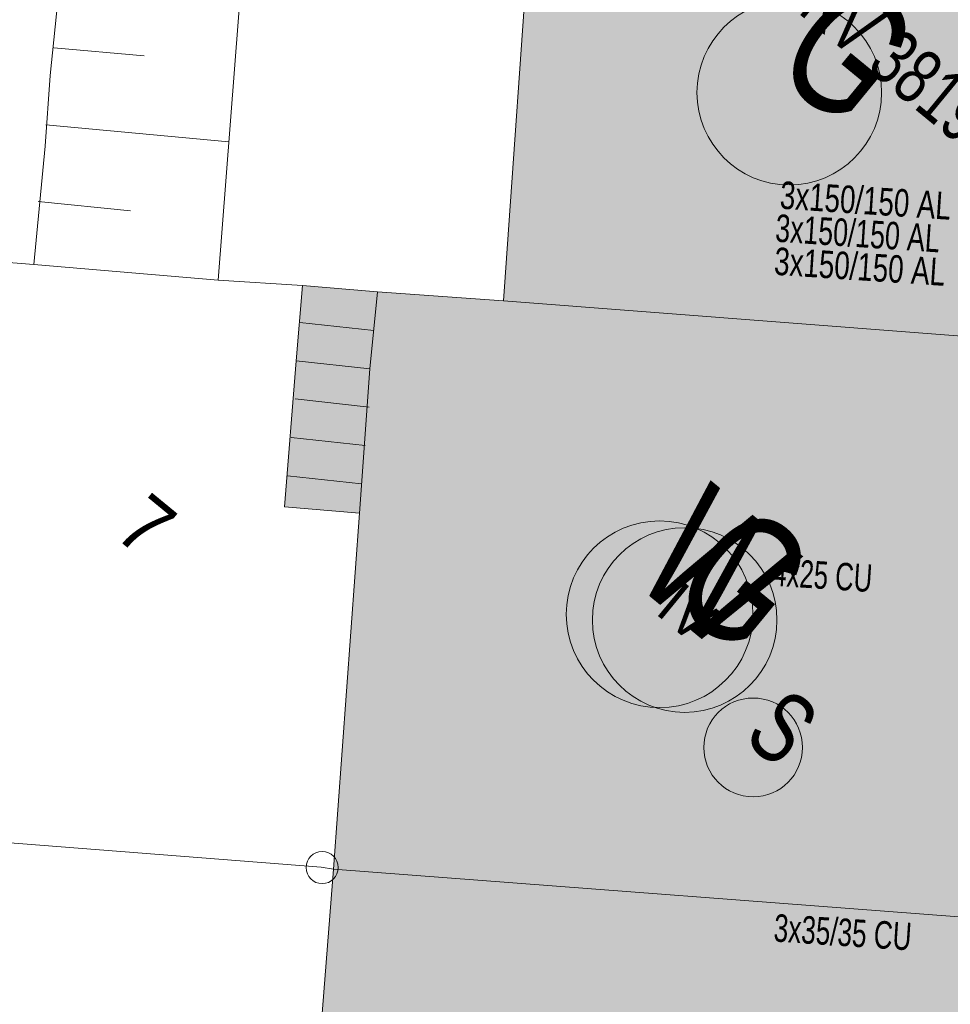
# Model space of a CAD drawing. Header units: metres. Extents: x -740 to 758, y -633 to 854.
# Tile 293 of 656: x -71 to -53, y -416 to -397. Entities that reach past the tile are written whole.
import ezdxf

# ---------------------------------------------------------------- set-up
doc = ezdxf.new("R2010")
doc.units = ezdxf.units.M
doc.header["$MEASUREMENT"] = 0
for name, color, linetype in [('Gas.LOVION', 7, 'Continuous'), ('Grundkarte.LOVION', 7, 'Continuous'), ('Grundkarte_Text.LOVION', 7, 'Continuous'), ('Strom.LOVION', 7, 'Continuous'), ('Wasser.LOVION', 7, 'Continuous')]:
    doc.layers.add(name, color=color, linetype=linetype)
doc.styles.add('ERSTELLTER_STIL_1', font='arial.ttf')

msp = doc.modelspace()

# ---------------------------------------------------------------- hatches: boundary and pattern name
at = {"layer": 'Grundkarte.LOVION', "linetype": 'Continuous', "lineweight": 18}
for color, points in [(9, [(-61.836, -382.561), (-62.136, -387.053), (-60.676, -387.176), (-61.754, -402.444), (-50.765, -403.291), (-49.366, -383.44)]), (254, [(-64.345, -403.761), (-64.195, -402.269), (-65.655, -402.145), (-65.778, -403.606)]), (9, [(-64.195, -402.269), (-64.345, -403.761), (-64.544, -406.559), (-65.051, -413.465), (-51.472, -414.502), (-50.765, -403.291), (-61.754, -402.444)]), (254, [(-64.544, -406.559), (-64.345, -403.761), (-65.778, -403.606), (-66.004, -406.436)]), (9, [(-52.338, -424.991), (-52.189, -425.006), (-51.453, -424.372), (-51.39, -422.593), (-51.843, -421.898), (-52.05, -421.889), (-51.893, -418.356), (-51.712, -418.398), (-51.472, -414.502), (-65.051, -413.465), (-65.379, -417.665), (-64.153, -417.811), (-64.339, -421.051), (-65.117, -420.95), (-65.959, -421.712), (-66.056, -424.647), (-52.387, -425.705)])]:
    msp.add_hatch(color=color, dxfattribs=at).paths.add_polyline_path(points)

# ---------------------------------------------------------------- linework, layer by layer
at = {"layer": 'Gas.LOVION', "color": 5, "linetype": 'Continuous', "lineweight": 18}
for centre, radius in [((-56.207, -398.402), 1.792), ((-58.237, -408.633), 1.791)]:
    msp.add_circle(centre, radius, dxfattribs=at)
at = {"layer": 'Grundkarte.LOVION', "color": 7, "linetype": 'Continuous', "lineweight": 13}
msp.add_lwpolyline([(-70.867, -401.739), (-67.291, -402.039), (-64.534, -366.451), (-67.908, -366.101), (-68.266, -369.091), (-68.64, -372.822), (-68.728, -374.043), (-68.851, -375.503), (-68.916, -376.958), (-69.203, -380.976), (-69.426, -384.13), (-69.607, -386.513), (-69.906, -390.414), (-70.381, -396.43), (-70.546, -398.072), (-70.649, -399.442)], close=True, dxfattribs=at)
at = {"layer": 'Grundkarte.LOVION', "color": 8, "linetype": 'Continuous', "lineweight": 18}
for points in [[(-72.761, -381.767), (-61.836, -382.561), (-49.366, -383.44), (-45.615, -383.723), (-47.04, -403.606), (-50.765, -403.291), (-61.754, -402.444), (-64.195, -402.269), (-65.655, -402.145), (-67.291, -402.039), (-70.867, -401.739), (-74.203, -401.474), (-73.978, -398.644)], [(-61.836, -382.561), (-49.366, -383.44), (-50.765, -403.291), (-61.754, -402.444), (-60.676, -387.176), (-62.136, -387.053)], [(-81.323, -400.899), (-79.831, -401.049), (-74.203, -401.474), (-70.867, -401.739), (-67.291, -402.039), (-65.655, -402.145), (-64.195, -402.269), (-61.754, -402.444), (-50.765, -403.291), (-47.04, -403.606), (-47.837, -414.797), (-51.472, -414.502), (-65.051, -413.465), (-65.291, -413.43), (-82.089, -412.116)], [(-64.195, -402.269), (-61.754, -402.444), (-50.765, -403.291), (-51.472, -414.502), (-65.051, -413.465), (-64.544, -406.559), (-64.345, -403.761)], [(-82.089, -412.116), (-65.291, -413.43), (-65.051, -413.465), (-51.472, -414.502), (-47.837, -414.797), (-48.603, -426.014), (-52.387, -425.705), (-66.056, -424.647), (-68.854, -424.448), (-82.88, -423.366)], [(-52.338, -424.991), (-52.387, -425.705), (-66.056, -424.647), (-65.959, -421.712), (-65.117, -420.95), (-64.339, -421.051), (-64.153, -417.811), (-65.379, -417.665), (-65.051, -413.465), (-51.472, -414.502), (-51.712, -418.398), (-51.893, -418.356), (-52.05, -421.889), (-51.843, -421.898), (-51.39, -422.593), (-51.453, -424.372), (-52.189, -425.006)]]:
    msp.add_lwpolyline(points, close=True, dxfattribs=at)
at = {"layer": 'Grundkarte.LOVION', "color": 7, "linetype": 'Continuous', "lineweight": 13}
for points in [[(-70.48, -397.534), (-68.722, -397.687)], [(-70.63, -399.026), (-67.08, -399.359)], [(-70.78, -400.518), (-68.989, -400.698)]]:
    msp.add_lwpolyline(points, dxfattribs=at)
at = {"layer": 'Grundkarte.LOVION', "color": 251, "linetype": 'Continuous', "lineweight": 13}
for points in [[(-64.345, -403.761), (-65.778, -403.606), (-65.655, -402.145), (-64.195, -402.269)], [(-64.544, -406.559), (-66.004, -406.436), (-65.778, -403.606), (-64.345, -403.761)]]:
    msp.add_lwpolyline(points, close=True, dxfattribs=at)
for points in [[(-65.704, -402.86), (-64.27, -403.015)], [(-65.795, -404.346), (-64.361, -404.502)], [(-65.87, -405.092), (-64.436, -405.248)], [(-65.944, -405.839), (-64.51, -405.994)]]:
    msp.add_lwpolyline(points, dxfattribs=at)
at = {"layer": 'Grundkarte.LOVION', "color": 8, "linetype": 'Continuous', "lineweight": 18}
msp.add_lwpolyline([(-65.778, -403.606), (-64.345, -403.761)], dxfattribs=at)
at = {"layer": 'Grundkarte.LOVION', "color": 9, "linetype": 'Continuous', "lineweight": 18}
msp.add_circle((-65.272, -413.435), 0.311, dxfattribs=at)
at = {"layer": 'Strom.LOVION', "color": 1, "linetype": 'Continuous', "lineweight": 18}
msp.add_circle((-56.908, -411.104), 0.958, dxfattribs=at)
at = {"layer": 'Wasser.LOVION', "color": 94, "linetype": 'Continuous', "lineweight": 18}
msp.add_circle((-58.723, -408.522), 1.811, dxfattribs=at)

# ---------------------------------------------------------------- texts
at = {"layer": 'Gas.LOVION', "color": 5, "linetype": 'Continuous', "lineweight": 18, "attachment_point": 7, "style": 'ERSTELLTER_STIL_1'}
for insert, char_height, rotation in [((-56.62, -397.972), 2.48981, 320.5841), ((-58.649, -408.204), 2.48983, 320.5838)]:
    msp.add_mtext('{\\A1;\\W0.71562x;G}', dxfattribs=dict(at, insert=insert, char_height=char_height, rotation=rotation))
at = {"layer": 'Grundkarte_Text.LOVION', "color": 7, "linetype": 'Continuous', "lineweight": 13, "attachment_point": 7, "style": 'ERSTELLTER_STIL_1'}
for s, insert, char_height, rotation in [('{\\A1;\\W0.89443x;7}', (-69.342, -406.988), 1.12432, 320.5853), ('{\\A1;\\W0.89444x;IV}', (-58.829, -408.496), 0.83076, 320.5859)]:
    msp.add_mtext(s, dxfattribs=dict(at, insert=insert, char_height=char_height, rotation=rotation))
at = {"layer": 'Strom.LOVION', "color": 7, "linetype": 'Continuous', "lineweight": 13, "insert": (-56.071, -396.854), "char_height": 1.06709, "attachment_point": 7, "rotation": 320.584, "style": 'ERSTELLTER_STIL_1'}
msp.add_mtext('{\\A1;\\W0.71558x;KV 38194}', dxfattribs=at)
at = {"layer": 'Strom.LOVION', "color": 150, "linetype": 'Continuous', "lineweight": 18, "attachment_point": 7, "style": 'ERSTELLTER_STIL_1'}
for s, insert, char_height, rotation in [('{\\A1;\\W0.72199x;3x150/150 AL}', (-56.402, -400.66), 0.53358, 356.2445), ('{\\A1;\\W0.72206x;3x150/150 AL}', (-56.513, -401.942), 0.53352, 356.2441)]:
    msp.add_mtext(s, dxfattribs=dict(at, insert=insert, char_height=char_height, rotation=rotation))
at = {"layer": 'Strom.LOVION', "color": 5, "linetype": 'Continuous', "lineweight": 18, "attachment_point": 7, "style": 'ERSTELLTER_STIL_1'}
for s, insert, char_height, rotation in [('{\\A1;\\W0.69472x;3x150/150 AL }', (-56.491, -401.301), 0.53353, 356.2413), ('{\\A1;\\W0.66791x;4x25 CU }', (-56.547, -407.973), 0.53353, 356.2413), ('{\\A1;\\W0.67977x;3x35/35 CU }', (-56.522, -414.875), 0.53358, 356.2445)]:
    msp.add_mtext(s, dxfattribs=dict(at, insert=insert, char_height=char_height, rotation=rotation))
at = {"layer": 'Strom.LOVION', "color": 1, "linetype": 'Continuous', "lineweight": 18, "insert": (-57.14, -410.971), "char_height": 1.3744, "attachment_point": 7, "rotation": 320.5839, "style": 'ERSTELLTER_STIL_1'}
msp.add_mtext('{\\A1;\\W0.71557x;S}', dxfattribs=at)
at = {"layer": 'Wasser.LOVION', "color": 94, "linetype": 'Continuous', "lineweight": 18, "insert": (-59.324, -407.838), "char_height": 2.48983, "attachment_point": 7, "rotation": 320.5838, "style": 'ERSTELLTER_STIL_1'}
msp.add_mtext('{\\A1;\\W0.71562x;W}', dxfattribs=at)

doc.saveas('drawing.dxf')
